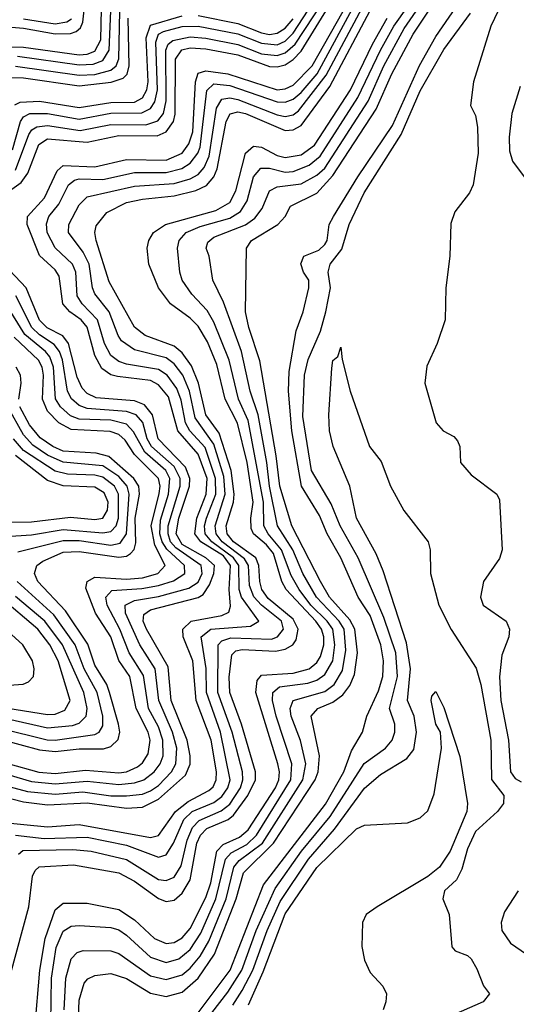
# Model space of a CAD drawing. Header units: inches. Extents: x 990535 to 1117859, y 769386 to 892122.
# Tile 828 of 1056: x 1053220 to 1054473, y 865184 to 867666. Entities that reach past the tile are written whole.
import ezdxf

# ---------------------------------------------------------------- set-up
doc = ezdxf.new("R2010")
doc.units = ezdxf.units.IN
doc.header["$MEASUREMENT"] = 0
doc.layers.add('B0856', color=7, linetype='Continuous')

msp = doc.modelspace()

# ---------------------------------------------------------------- linework, layer by layer
at = {"layer": 'B0856', "color": 5}
for points, elevation in [([(1054494, 867830), (1054408.8, 867650), (1054364.4, 867510), (1054357.3, 867450), (1054370, 867424.7), (1054375.3, 867395.3), (1054376.9, 867330), (1054363.6, 867250), (1054354.4, 867230), (1054318, 867182), (1054307.7, 867152.3), (1054305.3, 867070), (1054294.6, 866990), (1054293.4, 866910), (1054273.4, 866850), (1054247, 866793), (1054241.7, 866750), (1054270.4, 866650), (1054288, 866630), (1054315.3, 866615.3), (1054324.2, 866604.2), (1054330.3, 866590), (1054331.8, 866550), (1054358.6, 866518.6), (1054423.8, 866470), (1054430, 866456), (1054437.1, 866330), (1054430, 866307.6), (1054390.3, 866250), (1054382.8, 866210), (1054389.2, 866190), (1054447.6, 866150), (1054456, 866130), (1054453.7, 866110), (1054436.1, 866063.9), (1054430.6, 866009.4), (1054434.1, 865950), (1054452.8, 865850), (1054457.7, 865770), (1054470, 865753.3), (1054485, 865745)], 2660), ([(1053298.9, 865138.9), (1053300.6, 865250), (1053312.6, 865327.4), (1053330, 865368), (1053350, 865381.1), (1053370, 865382.4), (1053450, 865377.2), (1053470, 865371.4), (1053490, 865358.5), (1053550, 865302.8), (1053590, 865289.2), (1053621.8, 865298.2), (1053650, 865321.9), (1053676.8, 865363.2), (1053715.3, 865450), (1053739.6, 865550), (1053754, 865566), (1053793, 865587), (1053817.8, 865610), (1053904.2, 865750), (1053906.9, 865790), (1053866.9, 865910), (1053857.8, 865950), (1053858.8, 865970), (1053875.3, 865984.7), (1053946.6, 865993.4), (1053970, 866001), (1053990, 866015.1), (1054010.1, 866050), (1054015.3, 866090), (1054009.6, 866130), (1053995.5, 866150), (1053954.6, 866190), (1053924.8, 866230), (1053905.3, 866265.3), (1053880.4, 866330), (1053846.7, 866370), (1053835.8, 866390), (1053834.8, 866450), (1053796.1, 866656.1), (1053772.1, 866710), (1053748.3, 866808.3), (1053710, 866904), (1053693, 866933), (1053654.3, 866974.3), (1053630.3, 867010), (1053623.9, 867030), (1053618.3, 867090), (1053622.6, 867110), (1053640.1, 867130), (1053675.1, 867144.9), (1053750, 867165.7), (1053777.1, 867182.9), (1053793.8, 867210), (1053810, 867270.1), (1053828, 867292), (1053850, 867291.9), (1053890, 867282), (1053910, 867283.5), (1053950, 867299.8), (1053977.8, 867322.2), (1054073.2, 867470), (1054130, 867589.8), (1054163.7, 867650), (1054265.8, 867794.2)], 2760), ([(1053332.2, 865170), (1053336.4, 865250), (1053350, 865298.7), (1053365.5, 865314.5), (1053380.4, 865319.6), (1053450, 865318.4), (1053470, 865311.6), (1053550, 865255.5), (1053590, 865246.2), (1053630, 865258.2), (1053650, 865274.6), (1053675.1, 865304.9), (1053696.9, 865343.1), (1053740.7, 865450), (1053760.5, 865530), (1053773.6, 865546.4), (1053832.3, 865590), (1053934.1, 865750), (1053942, 865790), (1053928.7, 865848.7), (1053905, 865910), (1053902.5, 865930), (1053909.6, 865950), (1053990, 865972.4), (1054013.7, 865990), (1054034.5, 866025.5), (1054043.1, 866076.9), (1054038.2, 866130), (1054025.8, 866150), (1053968.8, 866210), (1053934.6, 866270), (1053908.9, 866330), (1053870.6, 866390.6), (1053850, 866490), (1053843.9, 866550), (1053822, 866670), (1053801.3, 866730), (1053779.3, 866830), (1053734.3, 866954.3), (1053707, 867010), (1053697.8, 867070), (1053690.4, 867090), (1053694.7, 867105.3), (1053710, 867117.7), (1053790, 867149.2), (1053813.7, 867166.3), (1053831.8, 867190), (1053850, 867234.8), (1053870, 867244.8), (1053930, 867252.2), (1053970, 867274.3), (1053990, 867292.4), (1054098.8, 867461.2), (1054139, 867550), (1054190, 867644), (1054290.2, 867789.8)], 2740), ([(1052956.9, 867770), (1052933.9, 867650), (1052931.5, 867571.5), (1052940.5, 867540.5), (1052948.5, 867530), (1052970, 867519.3), (1052990, 867515.8), (1053016.1, 867523.9), (1053030, 867536.2), (1053041.6, 867558.4), (1053061.4, 867630), (1053070, 867641.9), (1053090, 867653.3), (1053110, 867655.3), (1053230, 867645.1), (1053310, 867631.2), (1053348.3, 867631.7), (1053363, 867637), (1053374, 867646), (1053379.5, 867660.5), (1053389.4, 867750)], 3120), ([(1053170, 865643.4), (1053290, 865631.4), (1053370, 865637.3), (1053550, 865604.3), (1053570, 865609.8), (1053613.6, 865670), (1053645.1, 865694.9), (1053697.2, 865722.8), (1053707.8, 865732.2), (1053716, 865750), (1053716.8, 865770), (1053703, 865850), (1053665.4, 865950), (1053657.1, 866050), (1053632.9, 866110), (1053631.5, 866130), (1053652.7, 866150), (1053730, 866164.5), (1053747.3, 866172.7), (1053752.2, 866187.8), (1053748.3, 866230), (1053752.3, 866290), (1053734.4, 866314.4), (1053677.1, 866350), (1053661.8, 866370), (1053667, 866410), (1053690.8, 866470), (1053692.9, 866510), (1053670.6, 866570.6), (1053619, 866630), (1053595.4, 866715.4), (1053570, 866745.7), (1053550, 866756.6), (1053466.9, 866766.9), (1053450, 866771.4), (1053427.1, 866787.1), (1053410, 866819.7), (1053390.8, 866890.8), (1053375.2, 866910), (1053347.1, 866930), (1053329.3, 866950), (1053319.5, 867019.5), (1053310, 867036.1), (1053270, 867071.8), (1053238.9, 867150), (1053239.8, 867170), (1053283.1, 867216.9), (1053314.4, 867285.6), (1053330, 867299.2), (1053410, 867295.7), (1053490, 867313.8), (1053590, 867312.3), (1053629.9, 867330.1), (1053646.9, 867353.1), (1053656.6, 867383.4), (1053663.3, 867510), (1053670, 867531.5), (1053690, 867537.7), (1053744.8, 867530), (1053870, 867489.9), (1053890, 867491.9), (1053910, 867501.3), (1053957.7, 867550), (1054081.9, 867770)], 2880), ([(1053368.5, 865150), (1053370, 865194), (1053383.1, 865236.9), (1053392.3, 865247.7), (1053410, 865256.5), (1053450, 865261.4), (1053490, 865249.3), (1053550, 865212), (1053590, 865203.2), (1053630, 865214.1), (1053670, 865250), (1053711.4, 865310), (1053766.6, 865450), (1053785, 865515), (1053860.4, 865590), (1053965.4, 865750), (1053973.3, 865770), (1053976, 865810), (1053955.5, 865910), (1053971.8, 865930), (1054010, 865945.7), (1054035.5, 865964.5), (1054052.7, 865987.3), (1054064.9, 866015.1), (1054072.4, 866070), (1054065.9, 866130), (1054053.3, 866153.3), (1054001.5, 866210), (1053978.7, 866250), (1053906.4, 866390), (1053876, 866490), (1053867.1, 866567.1), (1053826.1, 866806.1), (1053798, 866890), (1053789.5, 866930), (1053792, 867090), (1053805.2, 867110), (1053871.4, 867150), (1053889.5, 867170), (1053903.6, 867196.4), (1053970, 867229.1), (1054010, 867273.2), (1054118.9, 867441.1), (1054158.9, 867530), (1054212.5, 867630), (1054307.6, 867772.4)], 2720), ([(1053201.8, 867338.2), (1053222, 867410), (1053230, 867421.8), (1053245.8, 867430), (1053290, 867429.6), (1053370, 867416), (1053450, 867431), (1053528.6, 867431.4), (1053550, 867442.2), (1053560.8, 867459.2), (1053567.6, 867490), (1053563.4, 867610), (1053570.3, 867629.7), (1053583.2, 867636.8), (1053630, 867649.3), (1053670, 867650), (1053770, 867630.6), (1053830, 867607), (1053870, 867603.4), (1053890, 867612.4), (1053910, 867632.4), (1053973.4, 867730)], 2960), ([(1053210, 867287.4), (1053243.3, 867376.7), (1053251, 867389), (1053263.8, 867396.2), (1053290, 867399.3), (1053372.9, 867387.1), (1053450, 867402.1), (1053538.4, 867401.6), (1053568.8, 867411.2), (1053582.6, 867430), (1053590, 867462), (1053588.6, 867590), (1053595, 867605), (1053606.2, 867613.8), (1053650, 867623.5), (1053690, 867620.2), (1053770, 867604.1), (1053830, 867580.4), (1053870, 867575.8), (1053890, 867582.7), (1053915.4, 867604.6), (1053986.7, 867713.3)], 2940), ([(1053210, 865610), (1053282.3, 865602.3), (1053390, 865605), (1053490, 865585.4), (1053570, 865555), (1053590, 865560.8), (1053608.2, 865590), (1053634.1, 865650), (1053655.5, 865670), (1053710, 865693.1), (1053730, 865707.6), (1053745.4, 865730), (1053751.1, 865750), (1053727, 865870), (1053691, 865970), (1053690.8, 866030.8), (1053677.9, 866110), (1053702.5, 866130), (1053802.5, 866137.5), (1053823.5, 866150), (1053779.5, 866210), (1053774, 866230), (1053772.6, 866290), (1053759.7, 866310), (1053704.8, 866350), (1053688.1, 866370), (1053686.5, 866390), (1053691.4, 866410), (1053714.9, 866470), (1053714.4, 866510), (1053687.8, 866587.8), (1053649.7, 866630), (1053638.3, 866650), (1053627.3, 866707.3), (1053616.5, 866736.5), (1053591.8, 866770), (1053570, 866784.3), (1053490, 866797.9), (1053470, 866804.5), (1053450, 866819.5), (1053434.2, 866850), (1053416.8, 866910), (1053377.5, 866950), (1053365.4, 866970), (1053362.1, 867030), (1053353.6, 867050), (1053310, 867091.5), (1053289.5, 867130), (1053288.2, 867151.8), (1053294.1, 867170), (1053318.8, 867201.3), (1053343.6, 867250), (1053358.3, 867261.7), (1053370, 867265), (1053430, 867263.3), (1053510, 867281.4), (1053590, 867280.9), (1053628.8, 867291.2), (1053650, 867304.4), (1053669.4, 867330), (1053675, 867345), (1053692.2, 867487.8), (1053710, 867505.1), (1053750, 867500.8), (1053870, 867459.2), (1053890, 867458.4), (1053910, 867466.2), (1053930, 867482.9), (1053970.4, 867530), (1054070, 867713)], 2860), ([(1053670, 865162), (1053750.7, 865270), (1053835.3, 865484.7), (1053991.5, 865688.5), (1054037.8, 865770), (1054057.4, 865822.6), (1054084.7, 865870), (1054095.9, 865910), (1054125.4, 865974.6), (1054136, 866010), (1054137.4, 866050), (1054131.2, 866090), (1054104.1, 866164.1), (1054074.1, 866210), (1054030, 866310), (1053996, 866370), (1053976.1, 866416.1), (1053931.1, 866490), (1053906.4, 866630), (1053898.3, 866730), (1053900.3, 866779.7), (1053917.9, 866882.1), (1053935.6, 866930), (1053949.9, 866990), (1053949.3, 867010), (1053935.9, 867030), (1053928.9, 867051.1), (1053936.9, 867070), (1053974.3, 867085.7), (1053990, 867099.2), (1053995.9, 867110), (1054001.1, 867150), (1054011.9, 867170), (1054072.8, 867270), (1054160.7, 867399.3), (1054228.9, 867551.1), (1054270, 867623.9), (1054337.3, 867722.7)], 2680), ([(1053121.3, 867598.7), (1053230, 867597.4), (1053370, 867578.2), (1053390, 867579.4), (1053410, 867587.4), (1053424.5, 867615.5), (1053426.5, 867693.5)], 3080), ([(1053198, 865262), (1053243.2, 865430), (1053252.8, 865507.2), (1053258.9, 865521.1), (1053269.4, 865530.6), (1053355.8, 865535.8), (1053470, 865515.5), (1053510, 865494.1), (1053570, 865450.5), (1053590, 865443.2), (1053610, 865446.6), (1053630, 865464), (1053650, 865497.9), (1053667.1, 865590), (1053676, 865610), (1053692.6, 865627.4), (1053745.9, 865650), (1053759.4, 865660.6), (1053795.4, 865710), (1053814.9, 865750), (1053814.6, 865770), (1053779.5, 865890), (1053750, 865970), (1053748.7, 866008.7), (1053755.3, 866064.7), (1053765.1, 866074.9), (1053781.3, 866078.7), (1053865.6, 866074.4), (1053890, 866079.1), (1053909, 866090), (1053917.4, 866102.6), (1053922.3, 866130), (1053910, 866154.7), (1053847.1, 866207.1), (1053831.3, 866230), (1053825.5, 866250), (1053823.6, 866290), (1053816.2, 866310), (1053759.3, 866350), (1053743.5, 866370), (1053740.6, 866390), (1053759.6, 866450), (1053761.2, 866470), (1053753.5, 866530), (1053723.5, 866623.5), (1053690, 866670), (1053671.1, 866750), (1053653.4, 866793.4), (1053630, 866826.7), (1053610, 866843.2), (1053536.6, 866870), (1053510, 866891.6), (1053445.7, 867005.7), (1053413.3, 867110), (1053409.9, 867130), (1053413.3, 867146.7), (1053439.7, 867180.3), (1053490, 867205.2), (1053530, 867214.2), (1053610, 867222.3), (1053664.3, 867235.7), (1053691.5, 867248.5), (1053709.6, 867270), (1053718.1, 867290), (1053740.8, 867410), (1053751.1, 867428.9), (1053770, 867433.7), (1053790, 867430.3), (1053890, 867387.3), (1053910, 867388.4), (1053930, 867399.5), (1054002.1, 867497.9), (1054104.5, 867690)], 2820), ([(1053200.6, 867239.4), (1053224.3, 867255.7), (1053240.5, 867279.5), (1053268.2, 867351.8), (1053290, 867365.8), (1053390, 867357.8), (1053470, 867374.5), (1053566.6, 867373.4), (1053590, 867383.5), (1053607.9, 867410), (1053612, 867428), (1053613.2, 867566.8), (1053629.5, 867590.5), (1053650, 867595.4), (1053690, 867593.2), (1053770, 867577.5), (1053850, 867548), (1053870, 867547.3), (1053890, 867553), (1053910, 867565.8), (1053930, 867587.1), (1054005.6, 867710)], 2920), ([(1053210, 867549.4), (1053370, 867526.2), (1053410, 867528.2), (1053450, 867539.1), (1053463.4, 867550), (1053470, 867567.7), (1053472.4, 867687.6)], 3040), ([(1053214.3, 867574.3), (1053370, 867552.2), (1053405.6, 867554.4), (1053430, 867563.9), (1053446, 867590), (1053451.2, 867708.8)], 3060), ([(1053217.5, 865562.5), (1053228.3, 865571.7), (1053354.5, 865574.5), (1053400.7, 865570), (1053490, 865548.8), (1053570, 865498.6), (1053590, 865495.7), (1053610, 865504.4), (1053627.1, 865532.9), (1053642.2, 865597.8), (1053656.2, 865630), (1053672.6, 865647.4), (1053728.4, 865671.6), (1053750, 865688.7), (1053776.9, 865730), (1053783.2, 865750), (1053781.8, 865770), (1053756, 865870), (1053720.1, 865970), (1053720.6, 866090), (1053730, 866100), (1053752.4, 866107.6), (1053855.1, 866104.9), (1053870.8, 866110), (1053885.8, 866130), (1053880.6, 866150), (1053829.9, 866189.9), (1053810.9, 866210.9), (1053800, 866240), (1053797.6, 866290), (1053787.4, 866307.4), (1053731.2, 866350), (1053715.4, 866370), (1053712.9, 866390), (1053738.3, 866470), (1053734.8, 866514.8), (1053710, 866596), (1053662.6, 866662.6), (1053648.4, 866730), (1053631.8, 866770), (1053610, 866798.6), (1053590, 866813.6), (1053510, 866833.7), (1053477, 866857), (1053468.2, 866870), (1053446.1, 866930), (1053410, 866975.5), (1053404, 866990), (1053395.7, 867050), (1053380.2, 867080.2), (1053343.6, 867130), (1053344.1, 867150), (1053370, 867199.6), (1053390, 867219.7), (1053510, 867246.7), (1053610, 867253.1), (1053650, 867265.2), (1053670, 867276.2), (1053685.9, 867294.1), (1053697.9, 867322.1), (1053716.4, 867443.6), (1053730, 867466.3), (1053750, 867469.1), (1053770, 867465.5), (1053870, 867426.4), (1053890, 867422.5), (1053910, 867426.9), (1053923.3, 867436.7), (1053993.6, 867526.4), (1054090, 867707.6)], 2840), ([(1053190, 867521), (1053230, 867520.2), (1053370, 867499.8), (1053451.3, 867508.8), (1053480.8, 867519.2), (1053491.1, 867528.9), (1053496, 867550), (1053494.1, 867670)], 3020), ([(1053208.3, 867451.7), (1053221.4, 867458.6), (1053270, 867460.8), (1053370, 867445), (1053450, 867457.6), (1053510, 867458.9), (1053530, 867469), (1053541.2, 867490), (1053544.2, 867510), (1053538.9, 867621.1), (1053550, 867652.8), (1053630, 867676.2)], 2980), ([(1053230, 867668.4), (1053310, 867656.2), (1053338.9, 867661.1), (1053351.2, 867668.8)], 3140), ([(1053258.3, 865121.7), (1053271.3, 865270), (1053284.7, 865350), (1053310, 865422.1), (1053330, 865438.9), (1053390, 865438.6), (1053470, 865422.9), (1053510, 865397.2), (1053559.9, 865350), (1053590, 865337), (1053610, 865339.4), (1053630, 865351.6), (1053650, 865374.6), (1053690, 865453.1), (1053701.9, 865490), (1053717.6, 865570), (1053733.5, 865586.5), (1053774.8, 865605.2), (1053796.5, 865623.5), (1053865.1, 865730), (1053873.5, 865750), (1053875.8, 865770), (1053871.7, 865790), (1053816, 865970), (1053819.4, 866000.6), (1053830, 866013.9), (1053910, 866018.9), (1053950.6, 866030), (1053970, 866045.9), (1053978.9, 866061.1), (1053986.9, 866090), (1053987.2, 866110), (1053981.7, 866130), (1053967.2, 866150), (1053892.4, 866230), (1053881.2, 866250), (1053860.1, 866320.1), (1053842.5, 866342.6), (1053810.1, 866370), (1053803.8, 866383.8), (1053802.9, 866410), (1053809.5, 866450), (1053794.2, 866550), (1053769.3, 866649.3), (1053738.8, 866710), (1053717.1, 866797.1), (1053693.9, 866853.9), (1053670, 866893.9), (1053650, 866914.2), (1053600.5, 866950), (1053570.4, 866990.4), (1053546.1, 867050), (1053542.1, 867090), (1053545.8, 867110), (1053557.5, 867130), (1053588.2, 867150), (1053714.7, 867185.3), (1053750, 867205.7), (1053765.3, 867234.7), (1053790, 867330), (1053810, 867347.6), (1053830, 867344.8), (1053870, 867323.8), (1053890, 867318.9), (1053930, 867325.6), (1053964, 867350), (1054054.7, 867490), (1054110, 867604.9), (1054146.9, 867670)], 2780), ([(1053670, 865118.1), (1053745.6, 865214.4), (1053780.5, 865270), (1053816.7, 865370), (1053864.3, 865475.7), (1053930.8, 865570), (1054002.9, 865657.1), (1054089.2, 865790.8), (1054142.8, 865830), (1054159.8, 865850), (1054166.5, 865870), (1054166.2, 865890), (1054153.1, 865930), (1054172.8, 866010), (1054168.9, 866070), (1054138.9, 866158.9), (1054073.7, 866310), (1054028.9, 866390), (1054006, 866446), (1053956.2, 866530), (1053934.2, 866665.8), (1053938.7, 866770), (1053948.2, 866810), (1053978.5, 866881.5), (1053992.1, 866930), (1054004.2, 866990), (1053998.3, 867030), (1054003.6, 867050), (1054032.5, 867087.5), (1054051, 867150), (1054088.9, 867230), (1054182.7, 867377.3), (1054230, 867487.3), (1054290, 867591.3), (1054357, 867683)], 2660), ([(1053670, 867676.7), (1053770, 867656.7), (1053830, 867633.6), (1053850, 867629.5), (1053870, 867632.2), (1053890, 867645.1), (1053910, 867668.4)], 2980), ([(1054482.1, 867497.9), (1054461.5, 867430), (1054454.6, 867370), (1054455.9, 867335.9), (1054463.1, 867310), (1054492.2, 867270)], 2680), ([(1053170, 865709.6), (1053230, 865694), (1053290, 865687.2), (1053390, 865692.1), (1053490, 865678.4), (1053530, 865680.9), (1053570, 865701), (1053638.3, 865761.7), (1053650.3, 865789.7), (1053650.4, 865810), (1053642.3, 865850), (1053602.3, 865950), (1053595, 866035), (1053540.4, 866130), (1053531.5, 866150), (1053533, 866167), (1053550, 866178.7), (1053670, 866209.7), (1053682.7, 866217.3), (1053698.7, 866241.3), (1053709.8, 866270), (1053711.4, 866290), (1053689.4, 866310), (1053630, 866343.3), (1053615.1, 866370), (1053621.6, 866410), (1053648.9, 866490), (1053649, 866510), (1053638.3, 866538.3), (1053569.3, 866609.3), (1053554.8, 866670), (1053535, 866695), (1053510, 866705.5), (1053413.3, 866713.3), (1053390, 866724.2), (1053377.4, 866737.4), (1053364.9, 866764.9), (1053343.1, 866850), (1053329, 866869), (1053289.7, 866889.7), (1053270, 866908.7), (1053236.4, 866990), (1053194.7, 867034.7)], 2920), ([(1053170, 865738.8), (1053240.3, 865720.3), (1053310, 865713.6), (1053379.5, 865719.5), (1053450, 865709.6), (1053490, 865709.3), (1053530, 865713.7), (1053550, 865721.8), (1053570, 865735.5), (1053603.5, 865770), (1053613.7, 865790), (1053616.3, 865830), (1053605.3, 865870), (1053570.8, 865950), (1053561.5, 866030), (1053523.1, 866090), (1053486.8, 866170), (1053485.9, 866190), (1053510, 866202.4), (1053570, 866212.5), (1053646.7, 866233.3), (1053670, 866248.3), (1053680.5, 866270), (1053678.2, 866290), (1053614.4, 866334.4), (1053601, 866350), (1053594.3, 866370), (1053594.3, 866390), (1053625, 866490), (1053625.3, 866510), (1053610, 866540.1), (1053552.7, 866590), (1053541.8, 866610), (1053530.5, 866650.5), (1053513.7, 866670), (1053490, 866678.8), (1053390, 866686.2), (1053370, 866694), (1053350.7, 866710.7), (1053340.6, 866730), (1053328.6, 866808.6), (1053320.8, 866830), (1053307.5, 866847.5), (1053270, 866871.8), (1053251, 866890), (1053210.4, 866970.4)], 2940), ([(1053190, 865763.4), (1053250, 865745.7), (1053310, 865739.6), (1053390, 865746.7), (1053470, 865737.7), (1053510, 865742.2), (1053533.1, 865750), (1053559.7, 865770), (1053574.4, 865790), (1053581.9, 865810), (1053581.5, 865850), (1053570, 865883.4), (1053545.4, 865930), (1053532.6, 866012.6), (1053496.5, 866070), (1053473.2, 866130), (1053440.5, 866190), (1053437.1, 866210), (1053452.4, 866227.6), (1053528.1, 866231.9), (1053570, 866239.9), (1053608.3, 866251.7), (1053636.6, 866270), (1053636.3, 866290), (1053591.6, 866331.6), (1053579.7, 866350), (1053573.9, 866370), (1053575.2, 866404.8), (1053595.6, 866470), (1053599.1, 866510), (1053589.1, 866530), (1053535.6, 866575.6), (1053507.6, 866627.6), (1053490, 866646.4), (1053450, 866656.3), (1053370, 866658.9), (1053348, 866668), (1053322.9, 866690), (1053310.6, 866710.6), (1053305.2, 866790), (1053296, 866816), (1053285.2, 866830), (1053233, 866873), (1053187.3, 866947.3)], 2960), ([(1053190, 865791.4), (1053268.8, 865768.8), (1053310, 865765.6), (1053386, 865774), (1053470, 865767.2), (1053490, 865770.4), (1053517.3, 865782.7), (1053530, 865792.8), (1053544.6, 865815.4), (1053549.1, 865850), (1053544.4, 865870), (1053514.3, 865930), (1053498.1, 866010), (1053470.5, 866050.5), (1053450.4, 866110), (1053411.5, 866170), (1053387.1, 866232.9), (1053390, 866250), (1053410, 866260.8), (1053490, 866255.4), (1053530, 866259.2), (1053568.5, 866270), (1053587.3, 866290), (1053561.3, 866341.3), (1053551.5, 866390), (1053572.1, 866472.1), (1053574.6, 866490), (1053570.6, 866510), (1053510, 866569.8), (1053486.4, 866606.4), (1053470, 866620.8), (1053448.3, 866628.3), (1053350, 866632.9), (1053319, 866650), (1053290, 866679.8), (1053277.8, 866710), (1053280, 866770), (1053276.6, 866790), (1053267.6, 866807.6), (1053206.1, 866866.1)], 2980), ([(1053757.9, 865182.1), (1053781.4, 865218.6), (1053808.5, 865270), (1053844.7, 865370), (1053877.1, 865442.9), (1053948.8, 865550), (1054014.6, 865625.4), (1054090, 865728.8), (1054130, 865763.4), (1054196.5, 865803.5), (1054213.9, 865826.1), (1054220.8, 865870), (1054215.3, 865910), (1054198.7, 865950), (1054205.9, 866030), (1054195.4, 866095.4), (1054137.1, 866277.1), (1054119.4, 866319.4), (1054069.3, 866410), (1054052.7, 866490), (1054010.5, 866590), (1054002, 866630), (1053999.6, 866670), (1054007.4, 866787.4), (1054010, 866806.8), (1054022.9, 866817.1), (1054030, 866841), (1054033.4, 866810), (1054053.4, 866730), (1054102.7, 866590), (1054132.1, 866552.1), (1054155.2, 866490), (1054188.8, 866428.8), (1054250.6, 866350), (1054255.8, 866330), (1054256.3, 866270), (1054277.7, 866190), (1054308.7, 866128.7), (1054371.5, 866031.5), (1054383.6, 865990), (1054408.3, 865850), (1054410.3, 865750.3), (1054441, 865710), (1054440.8, 865690), (1054425.2, 865670), (1054370, 865619.5), (1054350, 865575.8), (1054335.7, 865524.3), (1054322.3, 865497.7), (1054291.7, 865470), (1054287.1, 865450), (1054303.6, 865410), (1054310, 865328.4), (1054318.4, 865318.4), (1054350, 865306.7), (1054358.5, 865298.5), (1054373.6, 865273.6), (1054390, 865230.3), (1054404.9, 865210), (1054389.1, 865190), (1054264.7, 865135.3)], 2640), ([(1053217.9, 866710), (1053223.8, 866750), (1053221.9, 866770), (1053211.7, 866790)], 3020), ([(1053170, 865852.3), (1053270, 865825.1), (1053310, 865821.1), (1053370, 865827.9), (1053431.6, 865828.4), (1053450, 865834), (1053468.6, 865851.4), (1053472.9, 865870), (1053469.6, 865890), (1053446.7, 865970), (1053439.6, 865990), (1053410, 866038.6), (1053392.1, 866092.1), (1053335.8, 866175.8), (1053266.2, 866250), (1053257.4, 866270), (1053263.1, 866290), (1053278.4, 866301.6), (1053330, 866323.8), (1053370, 866325.9), (1053470, 866311), (1053490, 866314.2), (1053499.5, 866320.5), (1053509.2, 866330.8), (1053513, 866347), (1053511.2, 866410), (1053522.6, 866470), (1053520.5, 866490), (1053508.2, 866510), (1053444.8, 866564.8), (1053413.4, 866573.4), (1053330, 866578.7), (1053303.5, 866590), (1053272.2, 866612.2), (1053245.3, 866645.3), (1053220.2, 866690)], 3020), ([(1053215.7, 866324.3), (1053330, 866353.4), (1053370, 866353.4), (1053450, 866341.8), (1053473.6, 866346.4), (1053489.5, 866370.5), (1053496.6, 866470), (1053491.3, 866490), (1053470, 866514.5), (1053430, 866541.3), (1053330, 866550.9), (1053290, 866568.2), (1053253.3, 866593.3), (1053230, 866620.1), (1053190.1, 866690)], 3040), ([(1053170, 866362.9), (1053250, 866367.7), (1053330, 866381.4), (1053430, 866372.8), (1053450, 866376), (1053463.4, 866390), (1053469.8, 866410), (1053469.5, 866470), (1053459.3, 866490), (1053430, 866512.6), (1053410, 866518.4), (1053340.5, 866520.5), (1053310, 866528.4), (1053230, 866580.6), (1053204.7, 866610)], 3060), ([(1053130, 866398.6), (1053250, 866400.1), (1053348.1, 866411.9), (1053410, 866406.6), (1053430, 866409.8), (1053441.7, 866430), (1053443.2, 866450), (1053433.2, 866473.2), (1053410, 866487.4), (1053330, 866491.1), (1053290, 866504.7), (1053210, 866567.7)], 3080), ([(1053170, 865880.1), (1053289.2, 865850.8), (1053310, 865849.5), (1053410, 865864.1), (1053420.7, 865870), (1053430, 865886.1), (1053429.6, 865910), (1053415.4, 865970), (1053383.1, 866030), (1053360.5, 866090), (1053306, 866166), (1053214.2, 866250)], 3040), ([(1053123.5, 865983.5), (1053229.3, 865990.7), (1053242.8, 865997.2), (1053254.9, 866010), (1053257.1, 866030), (1053252.2, 866050), (1053228.2, 866090), (1053095.3, 866210)], 3120), ([(1053190, 865930.8), (1053290, 865914.2), (1053310, 865915.8), (1053334.4, 865925.6), (1053347.4, 865950), (1053317.2, 866050), (1053296.3, 866090), (1053265.7, 866130), (1053171.1, 866210)], 3080), ([(1053190, 865904), (1053290, 865880.9), (1053353.4, 865886.6), (1053370, 865892.6), (1053387.9, 865910), (1053390.7, 865930), (1053381.6, 865970), (1053328.2, 866090), (1053283.4, 866150), (1053210, 866211.9)], 3060), ([(1053797.6, 865182.4), (1053834, 865266), (1053890, 865412.3), (1053970, 865528.6), (1054070, 865626.6), (1054090, 865635.8), (1054198.3, 865641.7), (1054230, 865654.2), (1054250, 865671.6), (1054265.8, 865714.2), (1054283.7, 865830), (1054281.6, 865870), (1054270, 865889.8), (1054258, 865950), (1054259.5, 865960.5), (1054270, 865972.2), (1054290, 865932.2), (1054330, 865808.4), (1054349.7, 865690), (1054347.9, 865670), (1054305.6, 865570), (1054279, 865530), (1054250, 865506.1), (1054121.7, 865430), (1054094, 865410), (1054084.7, 865390), (1054083.5, 865330), (1054090, 865294.8), (1054103.9, 865263.9), (1054136, 865230), (1054145.2, 865210), (1054144, 865190), (1054137.3, 865170)], 2620), ([(1054477.4, 865470), (1054443.3, 865416.7), (1054434.5, 865390), (1054436, 865370), (1054457.9, 865337.9), (1054527.5, 865290)], 2660)]:
    msp.add_lwpolyline(points, dxfattribs=dict(at, elevation=elevation))

doc.saveas('drawing.dxf')
